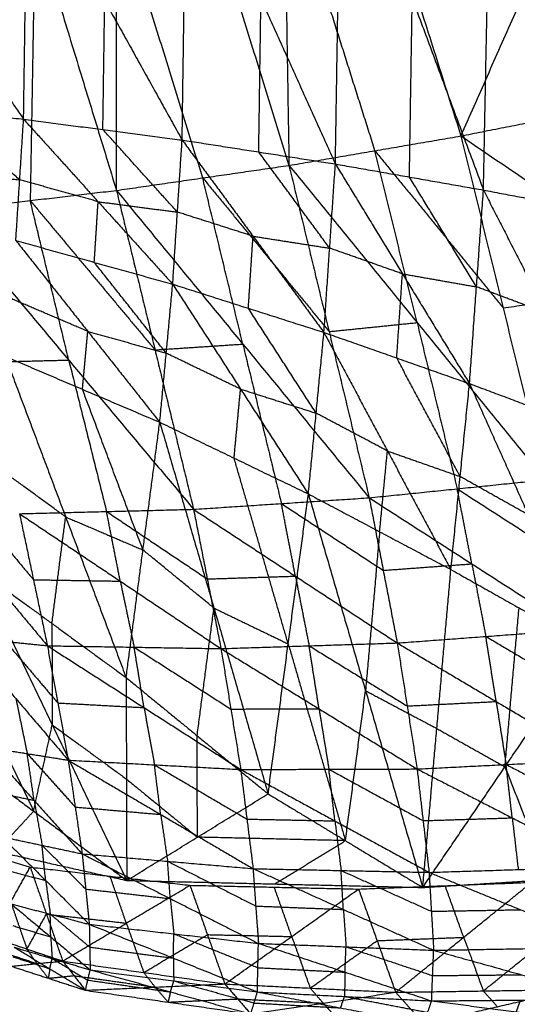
# Model space of a CAD drawing. Header units: millimetres. Extents: x -106 to 110, y -96 to 120.
# Tile 478 of 656: x 34.8 to 36.71, y -89.27 to -85.48. Entities that reach past the tile are written whole.
import ezdxf

# ---------------------------------------------------------------- set-up
doc = ezdxf.new("R2010")
doc.units = ezdxf.units.MM
doc.header["$MEASUREMENT"] = 0
doc.layers.add('Default', color=7, linetype='Continuous', true_color=0x000000)

msp = doc.modelspace()

# ---------------------------------------------------------------- linework, layer by layer
at = {"layer": 'Default'}
for points in [[(35.7968, -83.7142, 12.815), (35.816, -84.878, 13.2056), (35.8351, -86.0418, 13.5963)], [(35.7968, -83.7142, 12.815), (36.1469, -84.8213, 13.217), (36.497, -85.9284, 13.6189)], [(35.171, -86.1381, 13.5728), (35.1714, -85.0208, 13.1868), (35.1717, -83.9036, 12.8007)], [(35.1717, -83.9036, 12.8007), (35.5034, -84.9727, 13.1985), (35.8351, -86.0418, 13.5963)], [(34.5437, -84.0863, 12.785), (34.8573, -85.1122, 13.1789), (35.171, -86.1381, 13.5728)], [(36.497, -85.9284, 13.6189), (36.9039, -85.0074, 13.4138), (37.3108, -84.0863, 13.2086)], [(36.5837, -86.1368, 9.9778), (36.5993, -85.3482, 9.8703), (36.6149, -84.5596, 9.7629)], [(36.6149, -84.5596, 9.7629), (36.8735, -85.3999, 9.8479), (37.132, -86.2403, 9.933)], [(36.0137, -86.0363, 10.0161), (36.0246, -85.3497, 9.9278), (36.0354, -84.6631, 9.8396)], [(36.0354, -84.6631, 9.8396), (36.3096, -85.3999, 9.9087), (36.5837, -86.1368, 9.9778)], [(35.4237, -85.9439, 10.0467), (35.4322, -85.3553, 9.9777), (35.4407, -84.7668, 9.9088)], [(35.4407, -84.7668, 9.9088), (35.7272, -85.4015, 9.9624), (36.0137, -86.0363, 10.0161)], [(34.8134, -85.8638, 10.0697), (34.8206, -85.3676, 10.0194), (34.8279, -84.8715, 9.9691)], [(34.8279, -84.8715, 9.9691), (35.1258, -85.4077, 10.0079), (35.4237, -85.9439, 10.0467)], [(36.1661, -85.9851, 13.6076), (35.991, -85.4316, 13.4066), (35.816, -84.878, 13.2056)], [(34.1992, -84.975, 10.0198), (34.5063, -85.4194, 10.0447), (34.8134, -85.8638, 10.0697)], [(35.503, -86.09, 13.5846), (35.3372, -85.5554, 13.3857), (35.1714, -85.0208, 13.1868)], [(34.8573, -85.1122, 13.1789), (34.8481, -85.6448, 13.37), (34.8389, -86.1773, 13.561)], [(35.1186, -85.9038, 10.0582), (35.1222, -85.6558, 10.0331), (35.1258, -85.4077, 10.0079)], [(35.7187, -85.9901, 10.0314), (35.7229, -85.6958, 9.9969), (35.7272, -85.4015, 9.9624)], [(36.2987, -86.0866, 9.9969), (36.3041, -85.7433, 9.9528), (36.3096, -85.3999, 9.9087)], [(36.497, -85.9284, 13.6189), (37.1552, -85.7974, 13.6402), (37.8134, -85.6664, 13.6614)], [(34.1851, -85.797, 10.0864), (34.4993, -85.8304, 10.0781), (34.8134, -85.8638, 10.0697)], [(34.7985, -86.0974, 10.1504), (34.6489, -85.9639, 10.1142), (34.4993, -85.8304, 10.0781)], [(34.7835, -86.331, 10.231), (34.7985, -86.0974, 10.1504), (34.8134, -85.8638, 10.0697)], [(34.8134, -85.8638, 10.0697), (35.1004, -86.1816, 10.1563), (35.3875, -86.4994, 10.2428)], [(34.8134, -85.8638, 10.0697), (35.1186, -85.9038, 10.0582), (35.4237, -85.9439, 10.0467)], [(35.4056, -86.2217, 10.1448), (35.2621, -86.0628, 10.1015), (35.1186, -85.9038, 10.0582)], [(35.3875, -86.4994, 10.2428), (35.4056, -86.2217, 10.1448), (35.4237, -85.9439, 10.0467)], [(35.4237, -85.9439, 10.0467), (35.6967, -86.3145, 10.1477), (35.9697, -86.6851, 10.2488)], [(35.4237, -85.9439, 10.0467), (35.7187, -85.9901, 10.0314), (36.0137, -86.0363, 10.0161)], [(35.8351, -86.0418, 13.5963), (36.1661, -85.9851, 13.6076), (36.497, -85.9284, 13.6189)], [(36.497, -85.9284, 13.6189), (36.6592, -86.5906, 13.6158), (36.8214, -87.2528, 13.6127)], [(36.497, -85.9284, 13.6189), (37.335, -86.4973, 13.6037), (38.1729, -87.0661, 13.5885)], [(36.1661, -85.9851, 13.6076), (36.4126, -86.2879, 13.6117), (36.6592, -86.5906, 13.6158)], [(36.3282, -86.6473, 13.6045), (36.2472, -86.3162, 13.6061), (36.1661, -85.9851, 13.6076)], [(35.9917, -86.3607, 10.1324), (35.8552, -86.1754, 10.0819), (35.7187, -85.9901, 10.0314)], [(35.171, -86.1381, 13.5728), (35.503, -86.09, 13.5846), (35.8351, -86.0418, 13.5963)], [(35.8351, -86.0418, 13.5963), (35.9895, -86.682, 13.6124), (36.1439, -87.3222, 13.6285)], [(35.8351, -86.0418, 13.5963), (36.3282, -86.6473, 13.6045), (36.8214, -87.2528, 13.6127)], [(35.9697, -86.6851, 10.2488), (35.9917, -86.3607, 10.1324), (36.0137, -86.0363, 10.0161)], [(36.0137, -86.0363, 10.0161), (36.2718, -86.4594, 10.1321), (36.53, -86.8824, 10.2481)], [(36.0137, -86.0363, 10.0161), (36.2987, -86.0866, 9.9969), (36.5837, -86.1368, 9.9778)], [(34.4843, -86.064, 10.1587), (34.6414, -86.0807, 10.1545), (34.7985, -86.0974, 10.1504)], [(35.1004, -86.1816, 10.1563), (34.9495, -86.1395, 10.1533), (34.7985, -86.0974, 10.1504)], [(35.503, -86.09, 13.5846), (35.7463, -86.386, 13.5985), (35.9895, -86.682, 13.6124)], [(35.6574, -86.7301, 13.6007), (35.5802, -86.4101, 13.5926), (35.503, -86.09, 13.5846)], [(36.5569, -86.5096, 10.1129), (36.4278, -86.2981, 10.0549), (36.2987, -86.0866, 9.9969)], [(36.53, -86.8824, 10.2481), (36.5569, -86.5096, 10.1129), (36.5837, -86.1368, 9.9778)], [(36.5837, -86.1368, 9.9778), (36.8254, -86.6101, 10.1092), (37.067, -87.0835, 10.2406)], [(36.5837, -86.1368, 9.9778), (36.8578, -86.1885, 9.9554), (37.132, -86.2403, 9.933)], [(34.5067, -86.2165, 13.5493), (34.8389, -86.1773, 13.561), (35.171, -86.1381, 13.5728)], [(35.171, -86.1381, 13.5728), (35.3194, -86.7524, 13.6112), (35.4677, -87.3666, 13.6496)], [(35.171, -86.1381, 13.5728), (35.6574, -86.7301, 13.6007), (36.1439, -87.3222, 13.6285)], [(34.8389, -86.1773, 13.561), (35.0791, -86.4649, 13.5861), (35.3194, -86.7524, 13.6112)], [(34.9872, -86.7916, 13.5994), (34.9131, -86.4845, 13.5802), (34.8389, -86.1773, 13.561)], [(35.0855, -86.4152, 10.2369), (35.093, -86.2984, 10.1966), (35.1004, -86.1816, 10.1563)], [(35.1004, -86.1816, 10.1563), (35.253, -86.2016, 10.1505), (35.4056, -86.2217, 10.1448)], [(34.5067, -86.2165, 13.5493), (34.9872, -86.7916, 13.5994), (35.4677, -87.3666, 13.6496)], [(35.6967, -86.3145, 10.1477), (35.5512, -86.2681, 10.1463), (35.4056, -86.2217, 10.1448)], [(35.6786, -86.5922, 10.2458), (35.6877, -86.4534, 10.1968), (35.6967, -86.3145, 10.1477)], [(35.6967, -86.3145, 10.1477), (35.8442, -86.3376, 10.1401), (35.9917, -86.3607, 10.1324)], [(34.7835, -86.331, 10.231), (35.0606, -86.6812, 10.3686), (35.3377, -87.0314, 10.5062)], [(34.7835, -86.331, 10.231), (35.0855, -86.4152, 10.2369), (35.3875, -86.4994, 10.2428)], [(36.2718, -86.4594, 10.1321), (36.1318, -86.41, 10.1322), (35.9917, -86.3607, 10.1324)], [(35.3626, -86.7654, 10.3745), (35.2241, -86.5903, 10.3057), (35.0855, -86.4152, 10.2369)], [(36.2498, -86.7837, 10.2484), (36.2608, -86.6215, 10.1902), (36.2718, -86.4594, 10.1321)], [(36.2718, -86.4594, 10.1321), (36.4144, -86.4845, 10.1225), (36.5569, -86.5096, 10.1129)], [(35.3377, -87.0314, 10.5062), (35.3626, -86.7654, 10.3745), (35.3875, -86.4994, 10.2428)], [(35.3875, -86.4994, 10.2428), (35.6486, -86.9034, 10.4005), (35.9096, -87.3074, 10.5581)], [(35.3875, -86.4994, 10.2428), (35.6786, -86.5922, 10.2458), (35.9697, -86.6851, 10.2488)], [(36.8254, -86.6101, 10.1092), (36.6911, -86.5599, 10.1111), (36.5569, -86.5096, 10.1129)], [(36.6592, -86.5906, 13.6158), (36.9971, -86.544, 13.6098), (37.335, -86.4973, 13.6037)], [(35.0606, -86.6812, 10.3686), (34.9118, -86.6177, 10.3547), (34.7631, -86.5542, 10.3409)], [(35.9397, -86.9963, 10.4035), (35.8091, -86.7942, 10.3246), (35.6786, -86.5922, 10.2458)], [(35.9895, -86.682, 13.6124), (36.1589, -86.6647, 13.6085), (36.3282, -86.6473, 13.6045)], [(36.3282, -86.6473, 13.6045), (36.4054, -86.9674, 13.6126), (36.4826, -87.2875, 13.6206)], [(35.0401, -86.9044, 10.4784), (35.0504, -86.7928, 10.4235), (35.0606, -86.6812, 10.3686)], [(35.0606, -86.6812, 10.3686), (35.2116, -86.7233, 10.3716), (35.3626, -86.7654, 10.3745)], [(35.9096, -87.3074, 10.5581), (35.9397, -86.9963, 10.4035), (35.9697, -86.6851, 10.2488)], [(35.9697, -86.6851, 10.2488), (36.214, -87.1418, 10.4269), (36.4583, -87.5985, 10.605)], [(35.9697, -86.6851, 10.2488), (36.2498, -86.7837, 10.2484), (36.53, -86.8824, 10.2481)], [(35.3194, -86.7524, 13.6112), (35.4884, -86.7413, 13.6059), (35.6574, -86.7301, 13.6007)], [(35.6574, -86.7301, 13.6007), (35.7316, -87.0373, 13.6199), (35.8058, -87.3444, 13.6391)], [(34.7426, -86.7774, 10.4507), (34.9754, -87.3961, 10.8223), (35.2082, -88.0149, 11.1939)], [(34.7426, -86.7774, 10.4507), (35.0401, -86.9044, 10.4784), (35.3377, -87.0314, 10.5062)], [(35.6486, -86.9034, 10.4005), (35.5056, -86.8344, 10.3875), (35.3626, -86.7654, 10.3745)], [(34.6522, -86.8, 13.6137), (34.8197, -86.7958, 13.6066), (34.9872, -86.7916, 13.5994)], [(34.9872, -86.7916, 13.5994), (35.06, -87.0833, 13.6317), (35.1327, -87.375, 13.6639)], [(36.4942, -87.2404, 10.4265), (36.372, -87.0121, 10.3375), (36.2498, -86.7837, 10.2484)], [(36.4583, -87.5985, 10.605), (36.4942, -87.2404, 10.4265), (36.53, -86.8824, 10.2481)], [(36.53, -86.8824, 10.2481), (36.7564, -87.3882, 10.4467), (36.9828, -87.8941, 10.6453)], [(36.53, -86.8824, 10.2481), (36.7985, -86.9829, 10.2443), (37.067, -87.0835, 10.2406)], [(35.2729, -87.5232, 10.85), (35.1565, -87.2138, 10.6642), (35.0401, -86.9044, 10.4784)], [(35.6237, -87.1694, 10.5322), (35.6361, -87.0364, 10.4663), (35.6486, -86.9034, 10.4005)], [(35.6486, -86.9034, 10.4005), (35.7941, -86.9498, 10.402), (35.9397, -86.9963, 10.4035)], [(36.214, -87.1418, 10.4269), (36.0768, -87.069, 10.4152), (35.9397, -86.9963, 10.4035)], [(35.2082, -88.0149, 11.1939), (35.2729, -87.5232, 10.85), (35.3377, -87.0314, 10.5062)], [(35.3377, -87.0314, 10.5062), (35.5462, -87.7471, 10.9342), (35.7547, -88.4628, 11.3622)], [(35.3377, -87.0314, 10.5062), (35.6237, -87.1694, 10.5322), (35.9096, -87.3074, 10.5581)], [(36.184, -87.453, 10.5816), (36.199, -87.2974, 10.5042), (36.214, -87.1418, 10.4269)], [(36.214, -87.1418, 10.4269), (36.3541, -87.1911, 10.4267), (36.4942, -87.2404, 10.4265)], [(34.9754, -87.3961, 10.8223), (34.8325, -87.2918, 10.7809), (34.6897, -87.1875, 10.7396)], [(35.8321, -87.8851, 10.9602), (35.7279, -87.5273, 10.7462), (35.6237, -87.1694, 10.5322)], [(36.1439, -87.3222, 13.6285), (36.4826, -87.2875, 13.6206), (36.8214, -87.2528, 13.6127)], [(36.7564, -87.3882, 10.4467), (36.6253, -87.3143, 10.4366), (36.4942, -87.2404, 10.4265)], [(35.7547, -88.4628, 11.3622), (35.8321, -87.8851, 10.9602), (35.9096, -87.3074, 10.5581)], [(35.9096, -87.3074, 10.5581), (36.1298, -88.0654, 10.9873), (36.35, -88.8233, 11.4165)], [(35.9096, -87.3074, 10.5581), (36.184, -87.453, 10.5816), (36.4583, -87.5985, 10.605)], [(36.4826, -87.2875, 13.6206), (36.6802, -87.4147, 13.5779), (36.8777, -87.5419, 13.5351)], [(36.539, -87.5766, 13.543), (36.5108, -87.432, 13.5818), (36.4826, -87.2875, 13.6206)], [(35.4677, -87.3666, 13.6496), (35.8058, -87.3444, 13.6391), (36.1439, -87.3222, 13.6285)], [(35.8058, -87.3444, 13.6391), (36.0018, -87.4731, 13.6025), (36.1978, -87.6018, 13.566)], [(35.8598, -87.624, 13.5766), (35.8328, -87.4842, 13.6078), (35.8058, -87.3444, 13.6391)], [(36.1439, -87.3222, 13.6285), (36.1978, -87.6018, 13.566), (36.2518, -87.8815, 13.5036)], [(36.1439, -87.3222, 13.6285), (36.539, -87.5766, 13.543), (36.9341, -87.831, 13.4575)], [(34.4703, -87.3696, 13.7032), (34.6876, -87.6309, 13.6658), (34.9049, -87.8921, 13.6283)], [(34.634, -87.3765, 13.6907), (34.7427, -87.5072, 13.672), (34.8513, -87.6378, 13.6533)], [(34.7977, -87.3835, 13.6782), (35.1327, -87.375, 13.6639), (35.4677, -87.3666, 13.6496)], [(34.7977, -87.3835, 13.6782), (34.8513, -87.6378, 13.6533), (34.9049, -87.8921, 13.6283)], [(34.7977, -87.3835, 13.6782), (35.1855, -87.6433, 13.6189), (35.5732, -87.9032, 13.5595)], [(35.1327, -87.375, 13.6639), (35.3266, -87.505, 13.6342), (35.5205, -87.6349, 13.6046)], [(35.1855, -87.6433, 13.6189), (35.1591, -87.5092, 13.6414), (35.1327, -87.375, 13.6639)], [(35.4677, -87.3666, 13.6496), (35.5205, -87.6349, 13.6046), (35.5732, -87.9032, 13.5595)], [(35.4677, -87.3666, 13.6496), (35.8598, -87.624, 13.5766), (36.2518, -87.8815, 13.5036)], [(34.9225, -87.8062, 11.1112), (34.9489, -87.6012, 10.9667), (34.9754, -87.3961, 10.8223)], [(34.9754, -87.3961, 10.8223), (35.1241, -87.4596, 10.8362), (35.2729, -87.5232, 10.85)], [(36.184, -87.453, 10.5816), (36.1569, -87.7592, 10.7844), (36.1298, -88.0654, 10.9873)], [(35.5462, -87.7471, 10.9342), (35.4095, -87.6351, 10.8921), (35.2729, -87.5232, 10.85)], [(36.1978, -87.6018, 13.566), (36.3684, -87.5892, 13.5545), (36.539, -87.5766, 13.543)], [(36.539, -87.5766, 13.543), (36.566, -87.7164, 13.5118), (36.5929, -87.8562, 13.4806)], [(34.6368, -87.5975, 11.0284), (34.9225, -87.8062, 11.1112), (35.2082, -88.0149, 11.1939)], [(34.6368, -87.5975, 11.0284), (34.9236, -88.197, 11.4928), (35.2105, -88.7964, 11.9572)], [(36.35, -88.8233, 11.4165), (36.4042, -88.2109, 11.0107), (36.4583, -87.5985, 10.605)], [(36.4583, -87.5985, 10.605), (36.7206, -87.7463, 10.6251), (36.9828, -87.8941, 10.6453)], [(34.8513, -87.6378, 13.6533), (35.0184, -87.6406, 13.6361), (35.1855, -87.6433, 13.6189)], [(35.1855, -87.6433, 13.6189), (35.2123, -87.7705, 13.6064), (35.2391, -87.8977, 13.5939)], [(35.5205, -87.6349, 13.6046), (35.6901, -87.6295, 13.5906), (35.8598, -87.624, 13.5766)], [(35.8598, -87.624, 13.5766), (35.8861, -87.7582, 13.5541), (35.9125, -87.8923, 13.5315)], [(35.4814, -88.2388, 11.278), (35.5138, -87.993, 11.1061), (35.5462, -87.7471, 10.9342)], [(35.5462, -87.7471, 10.9342), (35.6892, -87.8161, 10.9472), (35.8321, -87.8851, 10.9602)], [(36.6664, -88.3587, 11.0309), (36.6935, -88.0525, 10.828), (36.7206, -87.7463, 10.6251)], [(34.9225, -87.8062, 11.1112), (34.9231, -88.0016, 11.302), (34.9236, -88.197, 11.4928)], [(36.2518, -87.8815, 13.5036), (36.5929, -87.8562, 13.4806), (36.9341, -87.831, 13.4575)], [(34.5825, -87.8592, 13.6791), (34.7437, -87.8756, 13.6537), (34.9049, -87.8921, 13.6283)], [(34.5825, -87.8592, 13.6791), (34.7839, -88.096, 13.5979), (34.9852, -88.3329, 13.5168)], [(34.7437, -87.8756, 13.6537), (34.8444, -87.9941, 13.6131), (34.9451, -88.1125, 13.5726)], [(35.5732, -87.9032, 13.5595), (35.9125, -87.8923, 13.5315), (36.2518, -87.8815, 13.5036)], [(36.2518, -87.8815, 13.5036), (36.29, -88.1242, 13.4048), (36.3282, -88.3669, 13.306)], [(36.2518, -87.8815, 13.5036), (36.6326, -88.107, 13.3643), (37.0135, -88.3325, 13.2251)], [(36.5929, -87.8562, 13.4806), (36.7834, -87.969, 13.4109), (36.9738, -88.0817, 13.3413)], [(36.6326, -88.107, 13.3643), (36.6128, -87.9816, 13.4224), (36.5929, -87.8562, 13.4806)], [(34.9049, -87.8921, 13.6283), (34.9451, -88.1125, 13.5726), (34.9852, -88.3329, 13.5168)], [(34.9049, -87.8921, 13.6283), (35.2391, -87.8977, 13.5939), (35.5732, -87.9032, 13.5595)], [(34.9049, -87.8921, 13.6283), (35.2771, -88.1305, 13.5151), (35.6493, -88.3689, 13.4018)], [(35.2391, -87.8977, 13.5939), (35.4252, -88.0168, 13.5373), (35.6113, -88.136, 13.4807)], [(35.2771, -88.1305, 13.5151), (35.2581, -88.0141, 13.5545), (35.2391, -87.8977, 13.5939)], [(35.5732, -87.9032, 13.5595), (35.6113, -88.136, 13.4807), (35.6493, -88.3689, 13.4018)], [(35.5732, -87.9032, 13.5595), (35.9507, -88.135, 13.4327), (36.3282, -88.3669, 13.306)], [(35.8321, -87.8851, 10.9602), (35.9422, -88.2641, 11.1748), (36.0523, -88.643, 11.3894)], [(35.9125, -87.8923, 13.5315), (36.1012, -88.0082, 13.4681), (36.29, -88.1242, 13.4048)], [(35.9507, -88.135, 13.4327), (35.9316, -88.0137, 13.4821), (35.9125, -87.8923, 13.5315)], [(36.35, -88.8233, 11.4165), (36.6664, -88.3587, 11.0309), (36.9828, -87.8941, 10.6453)], [(34.5653, -87.93, 11.4215), (34.7088, -88.2297, 11.6537), (34.8522, -88.5294, 11.8859)], [(35.2082, -88.0149, 11.1939), (35.2093, -88.4056, 11.5755), (35.2105, -88.7964, 11.9572)], [(35.2082, -88.0149, 11.1939), (35.4814, -88.2388, 11.278), (35.7547, -88.4628, 11.3622)], [(36.0523, -88.643, 11.3894), (36.0911, -88.3542, 11.1883), (36.1298, -88.0654, 10.9873)], [(36.1298, -88.0654, 10.9873), (36.267, -88.1381, 10.999), (36.4042, -88.2109, 11.0107)], [(34.7839, -88.096, 13.5979), (34.8056, -88.2019, 13.5773), (34.8273, -88.3077, 13.5567)], [(36.29, -88.1242, 13.4048), (36.4613, -88.1156, 13.3845), (36.6326, -88.107, 13.3643)], [(36.6326, -88.107, 13.3643), (36.6517, -88.2283, 13.3149), (36.6709, -88.3497, 13.2655)], [(34.9451, -88.1125, 13.5726), (35.1111, -88.1215, 13.5438), (35.2771, -88.1305, 13.5151)], [(35.2771, -88.1305, 13.5151), (35.2972, -88.2407, 13.4872), (35.3173, -88.3509, 13.4593)], [(35.6113, -88.136, 13.4807), (35.781, -88.1355, 13.4567), (35.9507, -88.135, 13.4327)], [(35.9507, -88.135, 13.4327), (35.9697, -88.2515, 13.3933), (35.9888, -88.3679, 13.3539)], [(34.8522, -88.5294, 11.8859), (34.8879, -88.3632, 11.6893), (34.9236, -88.197, 11.4928)], [(34.9236, -88.197, 11.4928), (35.0665, -88.3013, 11.5342), (35.2093, -88.4056, 11.5755)], [(36.4042, -88.2109, 11.0107), (36.5353, -88.2848, 11.0208), (36.6664, -88.3587, 11.0309)], [(35.4826, -88.6296, 11.6597), (35.482, -88.4342, 11.4689), (35.4814, -88.2388, 11.278)], [(34.4939, -88.2624, 11.8145), (34.8522, -88.5294, 11.8859), (35.2105, -88.7964, 11.9572)], [(34.6694, -88.2824, 13.5966), (34.8273, -88.3077, 13.5567), (34.9852, -88.3329, 13.5168)], [(34.6694, -88.2824, 13.5966), (34.8541, -88.4881, 13.4779), (35.0387, -88.6938, 13.3591)], [(34.8273, -88.3077, 13.5567), (34.9196, -88.4105, 13.4973), (35.012, -88.5134, 13.438)], [(34.8541, -88.4881, 13.4779), (34.8407, -88.3979, 13.5173), (34.8273, -88.3077, 13.5567)], [(34.9852, -88.3329, 13.5168), (35.012, -88.5134, 13.438), (35.0387, -88.6938, 13.3591)], [(34.9852, -88.3329, 13.5168), (35.3173, -88.3509, 13.4593), (35.6493, -88.3689, 13.4018)], [(34.9852, -88.3329, 13.5168), (35.341, -88.5419, 13.3561), (35.6968, -88.7509, 13.1953)], [(36.3282, -88.3669, 13.306), (36.6709, -88.3497, 13.2655), (37.0135, -88.3325, 13.2251)], [(35.3173, -88.3509, 13.4593), (35.4952, -88.4554, 13.3789), (35.6731, -88.5599, 13.2986)], [(35.341, -88.5419, 13.3561), (35.3292, -88.4464, 13.4077), (35.3173, -88.3509, 13.4593)], [(35.6493, -88.3689, 13.4018), (35.9888, -88.3679, 13.3539), (36.3282, -88.3669, 13.306)], [(35.6493, -88.3689, 13.4018), (35.6731, -88.5599, 13.2986), (35.6968, -88.7509, 13.1953)], [(35.6493, -88.3689, 13.4018), (36.0118, -88.567, 13.2295), (36.3743, -88.7651, 13.0572)], [(35.9888, -88.3679, 13.3539), (36.17, -88.4669, 13.2677), (36.3512, -88.566, 13.1816)], [(36.0118, -88.567, 13.2295), (36.0003, -88.4674, 13.2917), (35.9888, -88.3679, 13.3539)], [(36.3282, -88.3669, 13.306), (36.3512, -88.566, 13.1816), (36.3743, -88.7651, 13.0572)], [(36.3282, -88.3669, 13.306), (36.6945, -88.5552, 13.1226), (37.0608, -88.7436, 12.9393)], [(36.6664, -88.3587, 11.0309), (36.7517, -88.5759, 11.1324), (36.837, -88.7931, 11.2339)], [(36.6709, -88.3497, 13.2655), (36.854, -88.4439, 13.1739), (37.0371, -88.538, 13.0822)], [(36.6945, -88.5552, 13.1226), (36.6827, -88.4525, 13.1941), (36.6709, -88.3497, 13.2655)], [(35.2093, -88.4056, 11.5755), (35.3459, -88.5176, 11.6176), (35.4826, -88.6296, 11.6597)], [(34.7, -88.4552, 13.5329), (34.777, -88.4717, 13.5054), (34.8541, -88.4881, 13.4779)], [(34.8541, -88.4881, 13.4779), (34.8693, -88.5745, 13.446), (34.8846, -88.6609, 13.4142)], [(35.2105, -88.7964, 11.9572), (35.4826, -88.6296, 11.6597), (35.7547, -88.4628, 11.3622)], [(35.7547, -88.4628, 11.3622), (36.0523, -88.643, 11.3894), (36.35, -88.8233, 11.4165)], [(35.012, -88.5134, 13.438), (35.1765, -88.5276, 13.397), (35.341, -88.5419, 13.3561)], [(34.7098, -88.6845, 12.3204), (34.781, -88.6069, 12.1032), (34.8522, -88.5294, 11.8859)], [(35.341, -88.5419, 13.3561), (35.3544, -88.6321, 13.3166), (35.3678, -88.7224, 13.2772)], [(35.6731, -88.5599, 13.2986), (35.8424, -88.5634, 13.264), (36.0118, -88.567, 13.2295)], [(36.3512, -88.566, 13.1816), (36.5229, -88.5606, 13.1521), (36.6945, -88.5552, 13.1226)], [(36.6945, -88.5552, 13.1226), (36.706, -88.6548, 13.0605), (36.7175, -88.7543, 12.9983)], [(34.209, -88.5725, 12.6837), (34.7098, -88.6845, 12.3204), (35.2105, -88.7964, 11.9572)], [(36.0118, -88.567, 13.2295), (36.0237, -88.6625, 13.1779), (36.0356, -88.758, 13.1262)], [(34.7305, -88.628, 13.4692), (34.8846, -88.6609, 13.4142), (35.0387, -88.6938, 13.3591)], [(34.7305, -88.628, 13.4692), (34.8984, -88.7966, 13.3207), (35.0663, -88.9652, 13.1721)], [(36.0523, -88.643, 11.3894), (35.7674, -88.6363, 11.5245), (35.4826, -88.6296, 11.6597)], [(34.5692, -88.6636, 12.4097), (34.7041, -88.7042, 12.2981), (34.8389, -88.7449, 12.1864)], [(34.8846, -88.6609, 13.4142), (34.9685, -88.7452, 13.3399), (35.0525, -88.8295, 13.2656)], [(34.8984, -88.7966, 13.3207), (34.8915, -88.7288, 13.3674), (34.8846, -88.6609, 13.4142)], [(35.7802, -88.8098, 11.6868), (35.9163, -88.7264, 11.5381), (36.0523, -88.643, 11.3894)], [(35.0387, -88.6938, 13.3591), (35.0525, -88.8295, 13.2656), (35.0663, -88.9652, 13.1721)], [(35.0387, -88.6938, 13.3591), (35.3678, -88.7224, 13.2772), (35.6968, -88.7509, 13.1953)], [(35.0387, -88.6938, 13.3591), (35.378, -88.8663, 13.1597), (35.7174, -89.0388, 12.9602)], [(34.6887, -89.0143, 12.653), (34.7638, -88.8796, 12.4197), (34.8389, -88.7449, 12.1864)], [(34.8389, -88.7449, 12.1864), (34.9014, -88.9258, 12.3119), (34.964, -89.1067, 12.4375)], [(34.8389, -88.7449, 12.1864), (35.1464, -88.7799, 12.0063), (35.4539, -88.8149, 11.8261)], [(35.3678, -88.7224, 13.2772), (35.5374, -88.8086, 13.1775), (35.7071, -88.8948, 13.0778)], [(35.378, -88.8663, 13.1597), (35.3729, -88.7943, 13.2184), (35.3678, -88.7224, 13.2772)], [(35.6968, -88.7509, 13.1953), (35.7071, -88.8948, 13.0778), (35.7174, -89.0388, 12.9602)], [(35.6968, -88.7509, 13.1953), (36.0356, -88.758, 13.1262), (36.3743, -88.7651, 13.0572)], [(35.6968, -88.7509, 13.1953), (36.0444, -88.908, 12.9879), (36.392, -89.0652, 12.7806)], [(36.3743, -88.7651, 13.0572), (36.7175, -88.7543, 12.9983), (37.0608, -88.7436, 12.9393)], [(34.7483, -88.7575, 13.3905), (34.8233, -88.7771, 13.3556), (34.8984, -88.7966, 13.3207)], [(35.2089, -88.9608, 12.1318), (35.1777, -88.8703, 12.069), (35.1464, -88.7799, 12.0063)], [(36.0356, -88.758, 13.1262), (36.2093, -88.8365, 13.0226), (36.3831, -88.9151, 12.9189)], [(36.0444, -88.908, 12.9879), (36.04, -88.833, 13.0571), (36.0356, -88.758, 13.1262)], [(36.35, -88.8233, 11.4165), (36.837, -88.7931, 11.2339), (37.3241, -88.7628, 11.0513)], [(36.3743, -88.7651, 13.0572), (36.3831, -88.9151, 12.9189), (36.392, -89.0652, 12.7806)], [(36.3743, -88.7651, 13.0572), (36.7263, -88.9091, 12.8417), (37.0782, -89.0532, 12.6263)], [(34.8984, -88.7966, 13.3207), (34.9073, -88.8614, 13.2813), (34.9161, -88.9261, 13.2419)], [(34.964, -89.1067, 12.4375), (35.2089, -88.9608, 12.1318), (35.4539, -88.8149, 11.8261)], [(35.0525, -88.8295, 13.2656), (35.2153, -88.8479, 13.2126), (35.378, -88.8663, 13.1597)], [(35.2105, -88.7964, 11.9572), (35.7802, -88.8098, 11.6868), (36.35, -88.8233, 11.4165)], [(35.4539, -88.8149, 11.8261), (35.521, -89.005, 11.9605), (35.5881, -89.1951, 12.0949)], [(35.4539, -88.8149, 11.8261), (35.7784, -88.8222, 11.6727), (36.103, -88.8295, 11.5192)], [(35.5881, -89.1951, 12.0949), (35.8455, -89.0123, 11.807), (36.103, -88.8295, 11.5192)], [(35.8455, -89.0123, 11.807), (35.812, -88.9172, 11.7398), (35.7784, -88.8222, 11.6727)], [(36.103, -88.8295, 11.5192), (36.4363, -88.8164, 11.3859), (36.7695, -88.8034, 11.2526)], [(36.103, -88.8295, 11.5192), (36.1743, -89.0283, 11.6611), (36.2456, -89.2271, 11.803)], [(36.2456, -89.2271, 11.803), (36.5076, -89.0153, 11.5278), (36.7695, -88.8034, 11.2526)], [(36.5076, -89.0153, 11.5278), (36.4719, -88.9159, 11.4568), (36.4363, -88.8164, 11.3859)], [(35.378, -88.8663, 13.1597), (35.3849, -88.9342, 13.1129), (35.3918, -89.002, 13.0662)], [(34.7638, -88.8796, 12.4197), (34.7951, -88.9701, 12.4825), (34.8264, -89.0605, 12.5453)], [(34.766, -88.887, 13.3117), (34.9161, -88.9261, 13.2419), (35.0663, -88.9652, 13.1721)], [(34.766, -88.887, 13.3117), (34.9178, -89.014, 13.1422), (35.0697, -89.1409, 12.9728)], [(35.7071, -88.8948, 13.0778), (35.8758, -88.9014, 13.0329), (36.0444, -88.908, 12.9879)], [(34.8264, -89.0605, 12.5453), (34.8639, -88.9932, 12.4286), (34.9014, -88.9258, 12.3119)], [(34.9014, -88.9258, 12.3119), (35.0552, -88.9433, 12.2219), (35.2089, -88.9608, 12.1318)], [(34.9161, -88.9261, 13.2419), (34.9921, -88.9896, 13.1571), (35.068, -89.0531, 13.0724)], [(34.9178, -89.014, 13.1422), (34.917, -88.97, 13.192), (34.9161, -88.9261, 13.2419)], [(36.0444, -88.908, 12.9879), (36.0495, -88.98, 12.9292), (36.0547, -89.052, 12.8704)], [(36.3831, -88.9151, 12.9189), (36.5547, -88.9121, 12.8803), (36.7263, -88.9091, 12.8417)], [(34.7716, -88.9703, 13.2253), (34.8447, -88.9921, 13.1838), (34.9178, -89.014, 13.1422)], [(35.0663, -88.9652, 13.1721), (35.068, -89.0531, 13.0724), (35.0697, -89.1409, 12.9728)], [(35.0663, -88.9652, 13.1721), (35.3898, -89.0956, 12.9444), (35.7133, -89.226, 12.7168)], [(35.0663, -88.9652, 13.1721), (35.3918, -89.002, 13.0662), (35.7174, -89.0388, 12.9602)], [(35.2089, -88.9608, 12.1318), (35.2425, -89.0558, 12.199), (35.276, -89.1509, 12.2662)], [(34.6887, -89.0143, 12.653), (34.8264, -89.0605, 12.5453), (34.964, -89.1067, 12.4375)], [(34.9178, -89.014, 13.1422), (34.9206, -89.0556, 13.099), (34.9234, -89.0973, 13.0558)], [(35.276, -89.1509, 12.2662), (35.3985, -89.0779, 12.1134), (35.521, -89.005, 11.9605)], [(35.3898, -89.0956, 12.9444), (35.3908, -89.0488, 13.0053), (35.3918, -89.002, 13.0662)], [(35.3918, -89.002, 13.0662), (35.5536, -89.0672, 12.9523), (35.7153, -89.1324, 12.8385)], [(35.521, -89.005, 11.9605), (35.6833, -89.0086, 11.8838), (35.8455, -89.0123, 11.807)], [(35.8455, -89.0123, 11.807), (35.8812, -89.1117, 11.878), (35.9168, -89.2111, 11.9489)], [(36.1743, -89.0283, 11.6611), (36.3409, -89.0218, 11.5944), (36.5076, -89.0153, 11.5278)], [(36.5076, -89.0153, 11.5278), (36.5454, -89.1186, 11.6021), (36.5831, -89.222, 11.6764)], [(36.5831, -89.222, 11.6764), (36.7141, -89.1161, 11.5388), (36.8451, -89.0101, 11.4012)], [(34.7771, -89.0536, 13.1389), (34.9143, -89.1365, 12.9577), (35.0514, -89.2194, 12.7765)], [(34.7771, -89.0536, 13.1389), (34.9234, -89.0973, 13.0558), (35.0697, -89.1409, 12.9728)], [(35.068, -89.0531, 13.0724), (35.2289, -89.0744, 13.0084), (35.3898, -89.0956, 12.9444)], [(35.7133, -89.226, 12.7168), (35.7153, -89.1324, 12.8385), (35.7174, -89.0388, 12.9602)], [(35.7174, -89.0388, 12.9602), (36.0508, -89.1496, 12.7297), (36.3841, -89.2603, 12.4991)], [(35.7174, -89.0388, 12.9602), (36.0547, -89.052, 12.8704), (36.392, -89.0652, 12.7806)], [(35.9168, -89.2111, 11.9489), (36.0456, -89.1197, 11.805), (36.1743, -89.0283, 11.6611)], [(36.0508, -89.1496, 12.7297), (36.0527, -89.1008, 12.8), (36.0547, -89.052, 12.8704)], [(36.0547, -89.052, 12.8704), (36.2214, -89.1074, 12.7551), (36.3881, -89.1627, 12.6398)], [(36.392, -89.0652, 12.7806), (36.7351, -89.0592, 12.7034), (37.0782, -89.0532, 12.6263)], [(34.7273, -89.0705, 12.8089), (34.7961, -89.0936, 12.755), (34.8649, -89.1167, 12.7011)], [(34.7715, -89.0902, 13.0519), (34.8429, -89.1133, 13.0048), (34.9143, -89.1365, 12.9577)], [(34.8649, -89.1167, 12.7011), (34.8456, -89.0886, 12.6232), (34.8264, -89.0605, 12.5453)], [(35.3898, -89.0956, 12.9444), (35.3906, -89.1396, 12.8946), (35.3915, -89.1835, 12.8448)], [(36.3841, -89.2603, 12.4991), (36.3881, -89.1627, 12.6398), (36.392, -89.0652, 12.7806)], [(36.392, -89.0652, 12.7806), (36.7304, -89.1596, 12.546), (37.0689, -89.254, 12.3113)], [(34.7659, -89.1267, 12.9648), (34.8649, -89.1167, 12.7011), (34.964, -89.1067, 12.4375)], [(34.7659, -89.1267, 12.9648), (34.9087, -89.173, 12.8707), (35.0514, -89.2194, 12.7765)], [(34.8649, -89.1167, 12.7011), (34.8868, -89.1449, 12.7859), (34.9087, -89.173, 12.8707)], [(34.9143, -89.1365, 12.9577), (34.9188, -89.1169, 13.0068), (34.9234, -89.0973, 13.0558)], [(34.9234, -89.0973, 13.0558), (34.992, -89.1387, 12.9652), (35.0605, -89.1801, 12.8746)], [(34.964, -89.1067, 12.4375), (35.0077, -89.163, 12.607), (35.0514, -89.2194, 12.7765)], [(34.964, -89.1067, 12.4375), (35.276, -89.1509, 12.2662), (35.5881, -89.1951, 12.0949)], [(35.7153, -89.1324, 12.8385), (35.883, -89.141, 12.7841), (36.0508, -89.1496, 12.7297)], [(34.9143, -89.1365, 12.9577), (34.9115, -89.1548, 12.9142), (34.9087, -89.173, 12.8707)], [(34.9087, -89.173, 12.8707), (34.9582, -89.168, 12.7388), (35.0077, -89.163, 12.607)], [(35.0077, -89.163, 12.607), (35.1637, -89.1851, 12.5214), (35.3197, -89.2072, 12.4357)], [(35.0514, -89.2194, 12.7765), (35.0605, -89.1801, 12.8746), (35.0697, -89.1409, 12.9728)], [(35.0697, -89.1409, 12.9728), (35.3787, -89.2258, 12.7279), (35.6878, -89.3107, 12.483)], [(35.0697, -89.1409, 12.9728), (35.3915, -89.1835, 12.8448), (35.7133, -89.226, 12.7168)], [(35.3197, -89.2072, 12.4357), (35.2979, -89.179, 12.3509), (35.276, -89.1509, 12.2662)], [(36.0508, -89.1496, 12.7297), (36.0497, -89.1964, 12.6688), (36.0487, -89.2432, 12.6079)], [(36.3881, -89.1627, 12.6398), (36.5592, -89.1612, 12.5929), (36.7304, -89.1596, 12.546)], [(35.0514, -89.2194, 12.7765), (35.3197, -89.2072, 12.4357), (35.5881, -89.1951, 12.0949)], [(35.0605, -89.1801, 12.8746), (35.2196, -89.203, 12.8013), (35.3787, -89.2258, 12.7279)], [(35.3197, -89.2072, 12.4357), (35.3447, -89.2361, 12.5327), (35.3696, -89.265, 12.6298)], [(35.3787, -89.2258, 12.7279), (35.3851, -89.2046, 12.7863), (35.3915, -89.1835, 12.8448)], [(35.3915, -89.1835, 12.8448), (35.546, -89.2259, 12.7223), (35.7006, -89.2684, 12.5999)], [(35.5881, -89.1951, 12.0949), (35.6379, -89.2529, 12.2889), (35.6878, -89.3107, 12.483)], [(35.5881, -89.1951, 12.0949), (35.9168, -89.2111, 11.9489), (36.2456, -89.2271, 11.803)], [(35.0514, -89.2194, 12.7765), (35.3696, -89.265, 12.6298), (35.6878, -89.3107, 12.483)], [(35.3787, -89.2258, 12.7279), (35.3742, -89.2454, 12.6788), (35.3696, -89.265, 12.6298)], [(35.6878, -89.3107, 12.483), (35.7006, -89.2684, 12.5999), (35.7133, -89.226, 12.7168)], [(35.6878, -89.3107, 12.483), (35.9667, -89.2689, 12.143), (36.2456, -89.2271, 11.803)], [(35.7133, -89.226, 12.7168), (36.0338, -89.2872, 12.4749), (36.3543, -89.3483, 12.233)], [(35.7133, -89.226, 12.7168), (36.0487, -89.2432, 12.6079), (36.3841, -89.2603, 12.4991)], [(35.9667, -89.2689, 12.143), (35.9418, -89.24, 12.046), (35.9168, -89.2111, 11.9489)], [(36.0338, -89.2872, 12.4749), (36.0413, -89.2652, 12.5414), (36.0487, -89.2432, 12.6079)], [(36.0487, -89.2432, 12.6079), (36.209, -89.2737, 12.487), (36.3692, -89.3043, 12.3661)], [(36.2456, -89.2271, 11.803), (36.5831, -89.222, 11.6764), (36.9207, -89.2168, 11.5499)], [(36.2456, -89.2271, 11.803), (36.3, -89.2877, 12.018), (36.3543, -89.3483, 12.233)], [(36.3543, -89.3483, 12.233), (36.6375, -89.2826, 11.8915), (36.9207, -89.2168, 11.5499)], [(36.6375, -89.2826, 11.8915), (36.6103, -89.2523, 11.7839), (36.5831, -89.222, 11.6764)], [(35.3696, -89.265, 12.6298), (35.5038, -89.2589, 12.4594), (35.6379, -89.2529, 12.2889)], [(35.6379, -89.2529, 12.2889), (35.8023, -89.2609, 12.216), (35.9667, -89.2689, 12.143)], [(35.7006, -89.2684, 12.5999), (35.8672, -89.2778, 12.5374), (36.0338, -89.2872, 12.4749)], [(35.9667, -89.2689, 12.143), (35.9939, -89.2992, 12.2505), (36.0211, -89.3295, 12.358)], [(36.3543, -89.3483, 12.233), (36.3692, -89.3043, 12.3661), (36.3841, -89.2603, 12.4991)], [(36.3841, -89.2603, 12.4991), (36.7265, -89.2572, 12.4052), (37.0689, -89.254, 12.3113)], [(36.3841, -89.2603, 12.4991), (36.7104, -89.3022, 12.258), (37.0366, -89.3442, 12.0169)], [(36.7104, -89.3022, 12.258), (36.7184, -89.2797, 12.3316), (36.7265, -89.2572, 12.4052)]]:
    msp.add_open_spline(points, degree=2, dxfattribs=at)

doc.saveas('drawing.dxf')
